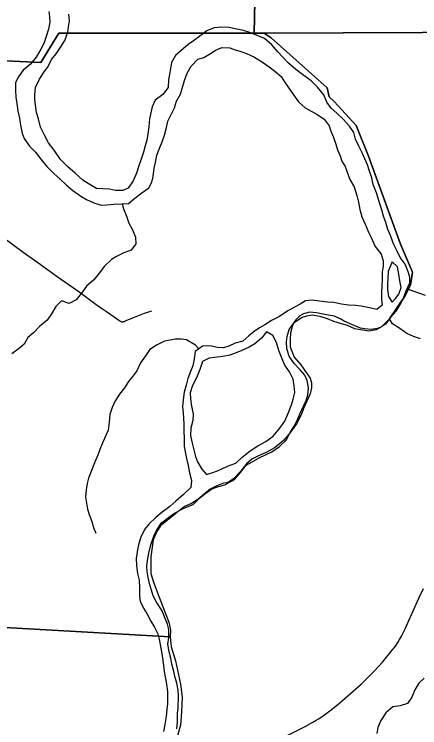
# Model space of a CAD drawing. Extents: x 0 to 34, y 0 to 22.
# Drawn here: x 4.521 to 4.885, y 18.123 to 18.765 of the extents above; entities that cross this region are included whole.
import ezdxf

# ---------------------------------------------------------------- set-up
doc = ezdxf.new("R2010")
doc.units = 0
for name, color, linetype in [('GM_X_Corporation', 7, 'Continuous'), ('GM_X_County_Road', 7, 'Continuous'), ('GM_X_Major_River', 7, 'Continuous'), ('GM_X_Minor_River', 7, 'Continuous'), ('GM_X_Township_Road', 7, 'Continuous')]:
    doc.layers.add(name, color=color, linetype=linetype)

msp = doc.modelspace()

# ---------------------------------------------------------------- linework, layer by layer
at = {"layer": 'GM_X_Corporation'}
for points in [[(4.31726, 19.25364), (4.81832, 19.23733), (4.81833, 19.23053), (4.81838, 19.17289), (4.81112, 19.17156), (4.80638, 19.17156), (4.80163, 19.172), (4.79778, 19.17363), (4.79126, 19.17541), (4.78267, 19.18), (4.77911, 19.18223), (4.77393, 19.18637), (4.77022, 19.18978), (4.76548, 19.19363), (4.76089, 19.19793), (4.75511, 19.20267), (4.75185, 19.2049), (4.74889, 19.20623), (4.74607, 19.20756), (4.73633, 18.74761), (4.561, 18.7477), (4.54503, 18.72127), (4.30478, 18.73265)], [(4.27934, 18.22655), (4.66117, 18.20518), (4.66186, 18.19617), (4.66594, 18.18364), (4.67032, 18.16257), (4.67175, 18.15081), (4.67108, 18.13774), (4.67023, 18.12562), (4.66614, 18.11087), (4.66231, 18.10465), (4.65694, 18.09654), (4.65291, 18.09051), (4.65118, 18.08635), (4.64735, 18.08108), (4.73395, 18.08156), (4.72704, 17.74623), (4.28542, 17.75394)]]:
    msp.add_lwpolyline(points, close=True, dxfattribs=at)
for points in [[(5.24725, 19.07984), (5.24266, 18.7496), (4.74554, 18.74756), (4.73633, 18.74761), (4.74607, 19.20756)], [(4.30478, 18.73265), (4.54503, 18.72127), (4.561, 18.7477), (4.73633, 18.74761), (4.74554, 18.74756), (4.75159, 18.74324), (4.80202, 18.69847), (4.80376, 18.69021), (4.80854, 18.68586), (4.8281, 18.66456), (4.83897, 18.63717), (4.86766, 18.55806), (4.87853, 18.53284), (4.87679, 18.52111), (4.87157, 18.51111), (4.85799, 18.49076), (4.8543, 18.48595), (4.85087, 18.48351), (4.84707, 18.48202), (4.84157, 18.48131), (4.83551, 18.48173), (4.83192, 18.48232), (4.82474, 18.48541), (4.81719, 18.48888), (4.81419, 18.49041), (4.80851, 18.4933), (4.80131, 18.4945), (4.79242, 18.49627), (4.78617, 18.4967), (4.78086, 18.49541), (4.77743, 18.49354), (4.77361, 18.48959), (4.77073, 18.48487), (4.76917, 18.47825), (4.76874, 18.47219), (4.76888, 18.46556), (4.77241, 18.45644), (4.77824, 18.44957), (4.78667, 18.43738), (4.78797, 18.43339), (4.78793, 18.42884), (4.78675, 18.42355), (4.78078, 18.41033), (4.77884, 18.40504), (4.77442, 18.39655), (4.7681, 18.38788), (4.76294, 18.38166), (4.75874, 18.3781), (4.75455, 18.37491), (4.74789, 18.37098), (4.74047, 18.36762), (4.73439, 18.36483), (4.72943, 18.36051), (4.72407, 18.35354), (4.71777, 18.34695), (4.71415, 18.34433), (4.71149, 18.3434), (4.70883, 18.34304), (4.70294, 18.34081), (4.69705, 18.33783), (4.69323, 18.33482), (4.6858, 18.32863), (4.68027, 18.32488), (4.674, 18.32228), (4.66656, 18.31627), (4.65684, 18.30838), (4.65227, 18.30482), (4.6492, 18.29973), (4.64592, 18.29236), (4.64372, 18.27684), (4.64361, 18.26187), (4.6462, 18.25427), (4.65121, 18.24078), (4.65716, 18.22503), (4.65976, 18.21817), (4.66122, 18.21134), (4.66117, 18.20518), (4.27934, 18.22655)], [(4.88566, 18.47282), (4.87942, 18.47495), (4.87338, 18.47765), (4.86622, 18.48282), (4.86075, 18.48646), (4.85799, 18.49076), (4.87157, 18.51111), (4.87679, 18.52111), (4.87853, 18.53284), (4.86766, 18.55806), (4.83897, 18.63717), (4.8281, 18.66456), (4.80854, 18.68586), (4.80376, 18.69021), (4.80202, 18.69847), (4.75159, 18.74324), (4.74554, 18.74756), (5.24266, 18.7496)]]:
    msp.add_lwpolyline(points, dxfattribs=at)
at = {"layer": 'GM_X_County_Road'}
msp.add_lwpolyline([(4.76188, 18.11443), (4.78217, 18.1246), (4.78898, 18.12829), (4.79222, 18.13022), (4.79428, 18.13149), (4.7974, 18.13351), (4.79994, 18.13528), (4.80567, 18.13952), (4.81341, 18.14574), (4.83258, 18.16248), (4.84418, 18.17413), (4.85164, 18.18245), (4.86046, 18.19297), (4.8625, 18.19559), (4.864, 18.19767), (4.86542, 18.19995), (4.86704, 18.20261), (4.86863, 18.2056), (4.87193, 18.21226), (4.88435, 18.23974), (4.88842, 18.24848)], dxfattribs=at)
at = {"layer": 'GM_X_Major_River'}
for points in [[(4.55208, 18.767), (4.55281, 18.76225), (4.55297, 18.7575), (4.55179, 18.75124), (4.54967, 18.74442), (4.54754, 18.73817), (4.54505, 18.73306), (4.54065, 18.72607), (4.53568, 18.71964), (4.52921, 18.71418), (4.52462, 18.70794), (4.52232, 18.70302), (4.52208, 18.696), (4.52242, 18.68992), (4.52333, 18.68422), (4.52443, 18.67776), (4.52571, 18.67111), (4.52662, 18.66503), (4.52809, 18.65781), (4.52995, 18.65287), (4.53464, 18.64601), (4.54029, 18.64047), (4.5448, 18.63418), (4.55025, 18.6277), (4.55684, 18.6212), (4.56211, 18.61662), (4.56776, 18.61127), (4.57379, 18.60611), (4.58095, 18.60094), (4.58605, 18.59806), (4.59247, 18.59499), (4.59908, 18.59305), (4.6042, 18.59321), (4.61045, 18.59393), (4.61727, 18.59408), (4.62353, 18.59462), (4.62924, 18.59914), (4.63571, 18.60422), (4.6418, 18.60855), (4.64467, 18.61366), (4.64565, 18.61878), (4.64665, 18.62636), (4.64801, 18.63129), (4.64918, 18.63793), (4.65188, 18.64493), (4.654, 18.64986), (4.65593, 18.65592), (4.65768, 18.66293), (4.65904, 18.66843), (4.66172, 18.67372), (4.6648, 18.68054), (4.66673, 18.68641), (4.67018, 18.69284), (4.6725, 18.70004), (4.67405, 18.70497), (4.67636, 18.7116), (4.67981, 18.71784), (4.68591, 18.72426), (4.69122, 18.72555)], [(4.71413, 18.75275), (4.70712, 18.75298), (4.70068, 18.75245), (4.69384, 18.74964), (4.68775, 18.74475), (4.68185, 18.74079), (4.67709, 18.73741), (4.67062, 18.73156), (4.66586, 18.7276), (4.66222, 18.72117), (4.66124, 18.71586), (4.66044, 18.71055), (4.65966, 18.70581), (4.65923, 18.69879), (4.65446, 18.69256), (4.64761, 18.68747), (4.64491, 18.68123), (4.64356, 18.67611), (4.64257, 18.67061), (4.64177, 18.6634), (4.64097, 18.65714), (4.63999, 18.65127), (4.63863, 18.64634), (4.63708, 18.64047), (4.63514, 18.63421), (4.63322, 18.6291), (4.63071, 18.62171), (4.62782, 18.61471), (4.62342, 18.60828), (4.61868, 18.60622), (4.61186, 18.60626), (4.60656, 18.60743), (4.60069, 18.60766), (4.59482, 18.60807), (4.58841, 18.61172), (4.58275, 18.61536), (4.57578, 18.62166), (4.56919, 18.62739), (4.5626, 18.63407), (4.55697, 18.64227), (4.55171, 18.64913), (4.54797, 18.65637), (4.5446, 18.66303), (4.54276, 18.67044), (4.54109, 18.67615), (4.54036, 18.6809), (4.53946, 18.68754), (4.53949, 18.69229), (4.54009, 18.69874), (4.54374, 18.70612), (4.54738, 18.71198), (4.55139, 18.71765), (4.55465, 18.7239), (4.55866, 18.729), (4.56287, 18.73524), (4.5665, 18.7411), (4.5692, 18.74848), (4.5698, 18.75323), (4.57059, 18.75873), (4.57006, 18.76461)], [(4.64197, 18.2804), (4.64372, 18.28779), (4.64642, 18.29556), (4.64873, 18.30067), (4.65331, 18.30747), (4.65941, 18.31218), (4.66416, 18.31557), (4.67139, 18.3197), (4.67633, 18.32195), (4.68164, 18.32401), (4.68736, 18.32967), (4.69231, 18.33363), (4.69859, 18.33814), (4.70428, 18.3402), (4.71017, 18.34168), (4.71872, 18.34657), (4.72406, 18.3528), (4.72922, 18.35922), (4.73454, 18.36223), (4.741, 18.36598), (4.74709, 18.36898), (4.75221, 18.37142), (4.75906, 18.37613), (4.76554, 18.38216), (4.7688, 18.38878), (4.77263, 18.39464), (4.7757, 18.40108), (4.77763, 18.40619), (4.7807, 18.41225), (4.78319, 18.41755), (4.78455, 18.42266), (4.78516, 18.42873), (4.78407, 18.43538), (4.78202, 18.44033), (4.77769, 18.4451), (4.77223, 18.45082), (4.76773, 18.4573), (4.76588, 18.46396), (4.76554, 18.47003), (4.76614, 18.47496), (4.76788, 18.48122), (4.77228, 18.48745), (4.77894, 18.49197), (4.78387, 18.49365), (4.78861, 18.49457), (4.79542, 18.4932), (4.80185, 18.49107), (4.80771, 18.48876), (4.81451, 18.48663), (4.82, 18.48527), (4.82641, 18.48201), (4.83928, 18.48004), (4.84611, 18.48132), (4.85105, 18.48395), (4.85696, 18.4898), (4.86383, 18.49773), (4.86727, 18.50302), (4.87053, 18.50927), (4.87285, 18.51609), (4.8763, 18.52309), (4.87615, 18.52821), (4.87429, 18.53411), (4.87187, 18.54001), (4.86736, 18.54611), (4.86474, 18.55163), (4.86157, 18.55829), (4.85896, 18.5657), (4.85654, 18.57122), (4.85449, 18.57731), (4.85264, 18.5832), (4.85097, 18.5889), (4.8493, 18.59404), (4.84633, 18.60393), (4.84335, 18.61154), (4.84206, 18.61743), (4.83964, 18.62446), (4.83816, 18.62922), (4.83592, 18.63454), (4.83368, 18.63949), (4.83031, 18.64615), (4.82751, 18.65225), (4.82584, 18.65833), (4.8219, 18.66386), (4.81645, 18.67015), (4.8108, 18.67569), (4.80553, 18.68009), (4.80177, 18.68542), (4.79897, 18.69227), (4.79334, 18.69914), (4.78769, 18.70486), (4.7809, 18.70965), (4.77374, 18.71482), (4.76714, 18.72055), (4.76225, 18.72589), (4.75774, 18.73066), (4.75229, 18.73696), (4.74569, 18.74269), (4.73247, 18.74809), (4.7268, 18.74983), (4.72075, 18.75119), (4.71413, 18.75275)], [(4.69122, 18.72555), (4.69731, 18.72931), (4.70244, 18.73251), (4.70776, 18.73457), (4.71458, 18.73434), (4.71949, 18.7326), (4.72441, 18.73105), (4.72951, 18.72931), (4.73687, 18.72604), (4.74385, 18.72145), (4.74989, 18.71743), (4.75498, 18.71341), (4.76063, 18.70863), (4.76363, 18.70387), (4.76701, 18.6991), (4.7717, 18.69224), (4.7762, 18.68576), (4.78223, 18.6806), (4.78752, 18.67754), (4.79261, 18.67485), (4.7994, 18.67025), (4.80391, 18.66434), (4.80539, 18.65959), (4.80726, 18.65464), (4.80987, 18.64779), (4.81135, 18.64285), (4.81378, 18.63733), (4.81526, 18.63239), (4.81826, 18.62763), (4.81993, 18.62268), (4.82235, 18.61602), (4.82629, 18.60936), (4.82851, 18.60175), (4.82999, 18.59567), (4.83127, 18.58902), (4.83312, 18.58237), (4.83611, 18.5759), (4.83909, 18.56867), (4.84134, 18.56391), (4.84507, 18.55592), (4.85033, 18.54905), (4.85238, 18.54297), (4.85234, 18.53784), (4.85137, 18.53311), (4.85132, 18.52532), (4.85109, 18.52039), (4.85068, 18.51489), (4.85083, 18.50844), (4.85136, 18.50312), (4.84641, 18.49935), (4.83998, 18.50072), (4.83242, 18.50209), (4.82749, 18.50269), (4.82125, 18.50311), (4.81481, 18.50409), (4.80781, 18.50546), (4.80213, 18.50588), (4.79513, 18.50668), (4.78851, 18.50747), (4.78263, 18.50694), (4.77769, 18.50412), (4.77256, 18.50131), (4.76667, 18.49811), (4.75906, 18.49285), (4.75203, 18.48947), (4.74594, 18.48552), (4.74119, 18.4827), (4.73643, 18.4795), (4.73167, 18.47555), (4.72615, 18.47083), (4.71932, 18.46898), (4.71381, 18.46635), (4.70887, 18.46467), (4.70357, 18.46508), (4.69676, 18.46645), (4.68994, 18.4663), (4.68347, 18.46141), (4.68248, 18.45496), (4.68149, 18.4487), (4.67938, 18.44359), (4.67687, 18.43715), (4.67551, 18.43128), (4.67358, 18.42484), (4.67259, 18.41801), (4.67217, 18.41175), (4.6727, 18.40643), (4.67305, 18.40169), (4.67339, 18.3958), (4.67335, 18.39011), (4.6735, 18.38327), (4.67364, 18.37606), (4.67456, 18.37131), (4.67585, 18.36542), (4.67732, 18.35896), (4.67841, 18.3525), (4.68027, 18.34565), (4.67947, 18.3394), (4.67299, 18.33298), (4.66613, 18.32695), (4.6608, 18.32223), (4.65375, 18.31696)], [(4.86033, 18.54216), (4.85686, 18.53345), (4.85644, 18.52719), (4.85603, 18.52207), (4.85619, 18.51713), (4.85691, 18.51087), (4.86047, 18.50591), (4.86319, 18.50921)], [(4.86319, 18.50921), (4.86639, 18.51309), (4.86832, 18.51896), (4.86722, 18.52485), (4.86632, 18.53112), (4.86522, 18.53758), (4.86033, 18.54216)], [(4.7476, 18.47906), (4.74302, 18.47339), (4.73693, 18.4683), (4.73198, 18.46549), (4.72534, 18.4623), (4.72021, 18.46043), (4.71451, 18.45819), (4.70825, 18.4569), (4.70333, 18.45636), (4.69612, 18.45545), (4.69004, 18.45245), (4.68772, 18.44544), (4.68464, 18.43787), (4.681, 18.43106), (4.67888, 18.42424), (4.67922, 18.41892), (4.68012, 18.41227), (4.68179, 18.40562), (4.68137, 18.39936), (4.67962, 18.39254), (4.67939, 18.3859), (4.68067, 18.37906), (4.68196, 18.3743), (4.68381, 18.36708), (4.68568, 18.36232), (4.68961, 18.35585), (4.69356, 18.35089), (4.6983, 18.35257), (4.70343, 18.35425), (4.70855, 18.3565), (4.71501, 18.35949)], [(4.71501, 18.35949), (4.71995, 18.36117), (4.72567, 18.36664), (4.7329, 18.37229), (4.73975, 18.37662), (4.74697, 18.38075), (4.75344, 18.38527), (4.75955, 18.39245), (4.76394, 18.39887), (4.76721, 18.40682), (4.76991, 18.41364), (4.77146, 18.41857), (4.77282, 18.42463), (4.77248, 18.43052), (4.77138, 18.4366), (4.76821, 18.44307), (4.76408, 18.44916), (4.76128, 18.45544), (4.75867, 18.46229), (4.75644, 18.46952), (4.75307, 18.4758), (4.7476, 18.47906)], [(4.65375, 18.31696), (4.64804, 18.31244), (4.64175, 18.3064), (4.63793, 18.30149), (4.63467, 18.29468), (4.63293, 18.289), (4.63157, 18.28312), (4.63038, 18.27554), (4.63091, 18.26889), (4.63162, 18.26186), (4.6331, 18.25597), (4.63343, 18.24914), (4.63339, 18.24173), (4.63411, 18.23698), (4.6371, 18.23089), (4.6401, 18.22613), (4.64366, 18.21928), (4.64703, 18.21375), (4.64984, 18.20785), (4.65113, 18.2031), (4.65259, 18.19493), (4.65351, 18.1898), (4.65442, 18.1841), (4.65514, 18.17897), (4.65568, 18.17384), (4.65697, 18.16776), (4.65788, 18.16244), (4.6586, 18.15598), (4.65875, 18.15067), (4.65853, 18.14498), (4.65812, 18.14023), (4.65732, 18.13341), (4.65613, 18.12639), (4.65496, 18.12013)], [(4.6671, 18.12253), (4.66751, 18.1286), (4.66775, 18.13638), (4.66835, 18.14112), (4.66842, 18.15175), (4.66826, 18.15707), (4.66717, 18.16334), (4.66568, 18.16847), (4.66439, 18.17379), (4.66254, 18.18064), (4.66163, 18.18596), (4.66015, 18.19166), (4.65887, 18.1985), (4.65985, 18.20457), (4.65971, 18.21178), (4.65879, 18.21653), (4.65655, 18.22167), (4.65376, 18.22852), (4.64888, 18.23614), (4.64589, 18.24185), (4.64421, 18.24698), (4.64273, 18.25174), (4.64126, 18.25839), (4.64034, 18.2639), (4.64, 18.26865), (4.6406, 18.27377), (4.64197, 18.2804)]]:
    msp.add_lwpolyline(points, dxfattribs=at)
at = {"layer": 'GM_X_Minor_River'}
for points in [[(4.6179, 18.59414), (4.61914, 18.58971), (4.62175, 18.58305), (4.62398, 18.57677), (4.62735, 18.57087), (4.62996, 18.56421), (4.6303, 18.55814), (4.62591, 18.55247), (4.61945, 18.55004), (4.61299, 18.54685), (4.60824, 18.54403), (4.60214, 18.53818), (4.59737, 18.53195), (4.5924, 18.52591), (4.58593, 18.52006), (4.58134, 18.51401), (4.57657, 18.50797), (4.57048, 18.50459), (4.56349, 18.50691), (4.55835, 18.502), (4.55452, 18.49538), (4.5505, 18.48971), (4.54384, 18.48406), (4.53849, 18.47821), (4.53335, 18.47406), (4.52991, 18.4682), (4.52457, 18.46348), (4.51905, 18.45934)], [(4.87366, 18.51773), (4.88994, 18.5122)], [(4.68688, 18.46399), (4.6837, 18.46729), (4.67577, 18.47189), (4.67085, 18.47268), (4.66574, 18.47271), (4.65588, 18.47087), (4.64885, 18.46731), (4.64276, 18.46317), (4.63894, 18.45768), (4.63435, 18.45126), (4.63127, 18.44426), (4.62764, 18.43934), (4.62363, 18.43443), (4.62019, 18.42895), (4.61542, 18.42328), (4.6114, 18.41647), (4.6089, 18.41117), (4.60678, 18.40473), (4.60636, 18.39809), (4.60536, 18.39089), (4.60344, 18.38596), (4.60075, 18.37991), (4.59805, 18.37328), (4.59613, 18.36836), (4.59324, 18.36135), (4.59036, 18.35454), (4.58785, 18.34772), (4.58668, 18.34279), (4.58551, 18.33729), (4.58509, 18.33046), (4.58581, 18.32533), (4.58672, 18.31982), (4.58821, 18.31507), (4.59063, 18.3086), (4.59211, 18.30347), (4.59435, 18.29833)], [(4.88898, 18.16791), (4.88422, 18.16339), (4.88058, 18.15753), (4.87808, 18.1509), (4.87406, 18.14504), (4.86761, 18.14318), (4.86079, 18.14227), (4.85469, 18.1368), (4.8501, 18.1298), (4.84741, 18.12356), (4.84643, 18.11825)]]:
    msp.add_lwpolyline(points, dxfattribs=at)
at = {"layer": 'GM_X_Township_Road'}
msp.add_lwpolyline([(4.5105, 18.56448), (4.52902, 18.55086), (4.54215, 18.54144), (4.55962, 18.52902), (4.57811, 18.51588), (4.5839, 18.51169), (4.59472, 18.50387), (4.60023, 18.49987), (4.60376, 18.49735), (4.61578, 18.4891), (4.61623, 18.48879), (4.61665, 18.48853), (4.61705, 18.48832), (4.61743, 18.48817), (4.61779, 18.4881), (4.61812, 18.48809), (4.61849, 18.48813), (4.61891, 18.48824), (4.61929, 18.48838), (4.61978, 18.48858), (4.62039, 18.48887), (4.62165, 18.48949), (4.62499, 18.49092), (4.62744, 18.49189), (4.63803, 18.49584), (4.64466, 18.49813)], dxfattribs=at)

doc.saveas('drawing.dxf')
